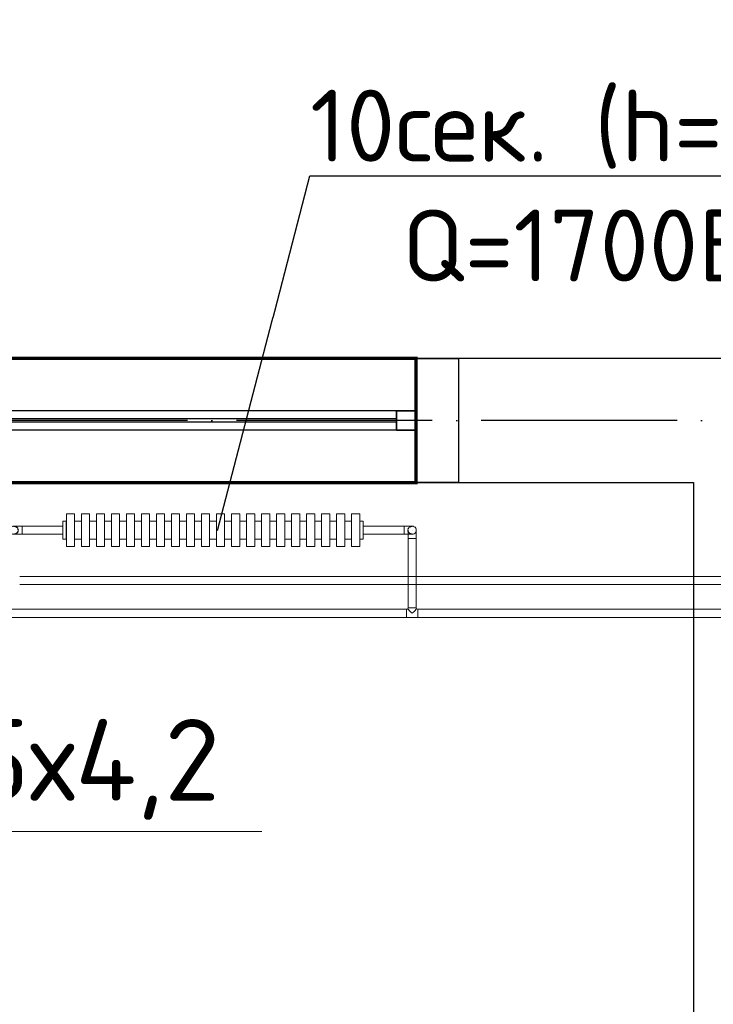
# Model space of a CAD drawing. Header units: millimetres. Extents: x 9824119 to 13672909, y -72394 to 462135.
# Tile 485 of 656: x 10311830 to 10313955, y 23282 to 26296. Entities that reach past the tile are written whole.
import ezdxf
from ezdxf import colors
from ezdxf.entities.mleader import LeaderData, LeaderLine
from ezdxf.math import Vec2, Vec3

# ---------------------------------------------------------------- set-up
doc = ezdxf.new("R2010")
doc.units = ezdxf.units.MM
for name, pattern in [('ACAD_ISO04W100', [30, 24, -3, 0, -3]), ('Hidden', [3, 2, -1]), ('UnderFloor', [7.5, 6, -1.5])]:
    doc.linetypes.add(name, pattern=pattern)
for name, color, linetype in [('1', 7, 'Continuous'), ('PIPE-H1', 7, 'Continuous'), ('PIPE-H1-COMPONENT-', 7, 'Continuous'), ('PIPE-H1-TEXT', 7, 'Continuous')]:
    doc.layers.add(name, color=color, linetype=linetype)
doc.layers.add('ОКНО (план)', color=5, linetype='Continuous', lineweight=30)
doc.layers.add('Оси', color=1, linetype='ACAD_ISO04W100', lineweight=0)
doc.styles.add('ICOCPEUR', font='isocpeur.ttf')
doc.styles.add('ISO_1.0', font='isocpeur.ttf')
doc.styles.add('ISOCPEUR', font='isocpeui.ttf')
doc.styles.add('СПДС', font='isocpeur.ttf')

# ---------------------------------------------------------------- blocks, each defined once
blk = doc.blocks.new('долдлолдолдоооо')
at = {"color": 253, "linetype": 'ByBlock', "lineweight": 25, "ltscale": 100, "const_width": 10}
blk.add_lwpolyline([(1588957.7, 1476991.2), (1588957.7, 1476611.2), (1590277.7, 1476611.2), (1590277.7, 1476991.2)], close=True, dxfattribs=at)
at = {"color": 253, "linetype": 'ByBlock', "lineweight": 25, "ltscale": 100}
for points in [[(1591127.7, 1470691.2), (1590127.7, 1470691.2), (1590127.7, 1470311.2), (1591757.7, 1470311.2), (1591757.7, 1470691.2), (1591507.7, 1470691.2), (1591507.7, 1476611.2), (1593427.7, 1476611.2), (1593427.7, 1476991.2), (1590277.7, 1476991.2), (1590277.7, 1476611.2), (1591127.7, 1476611.2)], [(1590277.7, 1476991.2), (1590407.7, 1476991.2), (1590407.7, 1476611.2), (1590277.7, 1476611.2)]]:
    blk.add_lwpolyline(points, close=True, dxfattribs=at)
at = {"color": 253, "lineweight": 25, "ltscale": 0.1}
for points in [[(1590217.7, 1476831.2), (1588957.7, 1476831.2)], [(1590217.7, 1476831.2), (1589017.7, 1476831.2)], [(1590217.7, 1476771.2), (1588957.7, 1476771.2)], [(1590217.7, 1476771.2), (1589017.7, 1476771.2)]]:
    blk.add_lwpolyline(points, dxfattribs=at)
at = {"layer": 'ОКНО (план)', "color": 253, "lineweight": 25}
for points in [[(1590217.7, 1476806.2), (1589017.7, 1476806.2)], [(1590217.7, 1476806.2), (1589017.7, 1476806.2)], [(1590217.7, 1476796.2), (1589017.7, 1476796.2)], [(1590217.7, 1476796.2), (1589017.7, 1476796.2)]]:
    blk.add_lwpolyline(points, dxfattribs=at)
for points in [[(1590277.7, 1476771.2), (1590277.7, 1476831.2), (1590217.7, 1476831.2), (1590217.7, 1476771.2)], [(1590277.7, 1476831.2), (1590277.7, 1476771.2), (1590217.7, 1476771.2), (1590217.7, 1476831.2)]]:
    blk.add_lwpolyline(points, close=True, dxfattribs=at)
at = {"layer": 'Оси', "color": 253, "lineweight": 25, "ltscale": 25}
blk.add_line((1596327.7, 1476801.2), (1583667.7, 1476801.2), dxfattribs=at)
blk = doc.blocks.new('_None')
blk = doc.blocks.new('*U2542')
at = {"layer": 'PIPE-H1-TEXT', "color": 7, "linetype": 'Continuous', "lineweight": 15}
for p, q in [((10310935.6, 24478.8, 12.5), (10311223.1, 23810.7, 12.5)), ((10311223.1, 23810.7, 12.5), (10312572.7, 23810.7, 12.5))]:
    blk.add_line(p, q, dxfattribs=at)
at = {"layer": 'PIPE-H1-TEXT', "color": 1, "linetype": 'Continuous', "lineweight": 15, "style": 'ICOCPEUR'}
blk.add_text('%%c25х4,2', height=250, dxfattribs=at).set_placement((10311291.7, 23905, 12.5))
blk = doc.blocks.new('*U2658')
at = {"layer": 'PIPE-H1', "color": 1, "linetype": 'Continuous', "lineweight": 20}
for p, q in [((10309673.3, 24491.3, 12.5), (10313015.3, 24491.3, 12.5)), ((10309673.3, 24466.3, 12.5), (10313015.3, 24466.3, 12.5))]:
    blk.add_line(p, q, dxfattribs=at)
blk = doc.blocks.new('*U2667')
at = {"layer": 'PIPE-H1', "color": 5, "linetype": 'Hidden', "lineweight": 20}
for p, q in [((10311830.3, 24591.4, 12.5), (10316223.6, 24591.4, 12.5)), ((10311830.3, 24566.4, 12.5), (10316223.6, 24566.4, 12.5))]:
    blk.add_line(p, q, dxfattribs=at)
blk = doc.blocks.new('*U2671')
at = {"layer": 'PIPE-H1', "color": 1, "linetype": 'Continuous', "lineweight": 20}
for p, q in [((10313020.3, 24491.3, 12.5), (10313015.3, 24491.3, 12.5)), ((10313020.3, 24491.3, 12.5), (10313021.3, 24490.4, 17.3)), ((10313021.3, 24490.4, 17.3), (10313024, 24487.6, 21.3)), ((10313024, 24487.6, 21.3), (10313028, 24483.6, 24)), ((10313028, 24483.6, 24), (10313032.8, 24478.8, 25)), ((10313032.8, 24478.8, 25), (10313037.6, 24483.6, 24)), ((10313037.6, 24483.6, 24), (10313041.6, 24487.6, 21.3)), ((10313041.6, 24487.6, 21.3), (10313044.4, 24490.4, 17.3)), ((10313044.4, 24490.4, 17.3), (10313045.3, 24491.3, 12.5)), ((10313050.3, 24491.3, 12.5), (10313049.1, 24491.3, 12.5)), ((10313050.3, 24466.3, 12.5), (10313015.3, 24466.3, 12.5))]:
    blk.add_line(p, q, dxfattribs=at)
at = {"layer": 'PIPE-H1', "color": 1, "linetype": 'Continuous', "lineweight": 20, "extrusion": (-1, 0, 0)}
for centre in [(10313015.3, 24478.8, 12.5), (10313050.3, 24478.8, 12.5)]:
    blk.add_ellipse(centre, major_axis=(0, -12.5), ratio=1, start_param=0, end_param=3.141593, dxfattribs=at)
at = {"layer": 'PIPE-H1', "color": 1, "linetype": 'Continuous', "lineweight": 20}
blk.add_ellipse((10313016.6, 24495.1, 12.5), major_axis=(0, -3.75), ratio=1, start_param=0, end_param=1.570796, dxfattribs=at)
at = {"layer": 'PIPE-H1', "color": 1, "linetype": 'Continuous', "lineweight": 20, "extrusion": (0, 1, 0)}
blk.add_ellipse((10313032.8, 24495.1, 12.5), major_axis=(-12.5, 0), ratio=1, start_param=0, end_param=3.141593, dxfattribs=at)
at = {"layer": 'PIPE-H1', "color": 1, "linetype": 'Continuous', "lineweight": 20, "extrusion": (0, 0, -1)}
blk.add_ellipse((10313049.1, 24495.1, 12.5), major_axis=(0, -3.75), ratio=1, start_param=0, end_param=1.570796, dxfattribs=at)
blk = doc.blocks.new('*U2672')
at = {"layer": 'PIPE-H1', "color": 1, "linetype": 'Continuous', "lineweight": 20}
for p, q in [((10313050.3, 24491.3, 12.5), (10317351.6, 24491.3, 12.5)), ((10313050.3, 24466.3, 12.5), (10317351.6, 24466.3, 12.5))]:
    blk.add_line(p, q, dxfattribs=at)
blk = doc.blocks.new('*U2673')
at = {"layer": 'PIPE-H1', "color": 1, "linetype": 'Continuous', "lineweight": 20}
for p, q in [((10313020.3, 24708.1, 12.5), (10313020.3, 24495.1, 12.5)), ((10313045.3, 24708.1, 12.5), (10313045.3, 24495.1, 12.5))]:
    blk.add_line(p, q, dxfattribs=at)
blk = doc.blocks.new('*U2674')
at = {"layer": 'PIPE-H1', "color": 1, "linetype": 'Continuous', "lineweight": 20, "extrusion": (-1, 0, 0)}
for centre in [(10313020.3, 24708.1, 37.5), (10313045.3, 24708.1, 37.5)]:
    blk.add_ellipse(centre, major_axis=(0, 25), ratio=1, start_param=0, end_param=1.570796, dxfattribs=at)
at = {"layer": 'PIPE-H1', "color": 1, "linetype": 'Continuous', "lineweight": 20, "extrusion": (0, -1, 0)}
blk.add_ellipse((10313032.8, 24708.1, 12.5), major_axis=(12.5, 0), ratio=1, start_param=0, end_param=3.141593, dxfattribs=at)
blk = doc.blocks.new('*U2675')
at = {"layer": 'PIPE-H1', "color": 7, "linetype": 'Continuous', "lineweight": -3}
for p, q in [((10313032.8, 24733.1, 395), (10313032.8, 24733.1, 394)), ((10313032.8, 24733.1, 145), (10313032.8, 24733.1, 144))]:
    blk.add_line(p, q, dxfattribs=at)
blk = doc.blocks.new('*U2676')
at = {"layer": 'PIPE-H1', "color": 5, "linetype": 'Hidden', "lineweight": 20, "extrusion": (0, 0, -1)}
blk.add_ellipse((10311812.8, 24733.1, 205), major_axis=(0, -12.5), ratio=1, start_param=0, end_param=3.141593, dxfattribs=at)
at = {"layer": 'PIPE-H1', "color": 1, "linetype": 'UnderFloor', "lineweight": -3, "extrusion": (0, 0, -1)}
blk.add_ellipse((10311812.8, 24733.1, 205), major_axis=(0, 12.5), ratio=1, start_param=0, end_param=3.141593, dxfattribs=at)
at = {"layer": 'PIPE-H1', "color": 5, "linetype": 'Hidden', "lineweight": 20, "extrusion": (0, -1, 0)}
for centre in [(10311837.8, 24745.6, 205), (10311837.8, 24720.6, 205)]:
    blk.add_ellipse(centre, major_axis=(0, 0, 25), ratio=1, start_param=0, end_param=1.570796, dxfattribs=at)
at = {"layer": 'PIPE-H1', "color": 5, "linetype": 'Hidden', "lineweight": 20, "extrusion": (1, 0, 0)}
blk.add_ellipse((10311837.8, 24733.1, 230), major_axis=(0, 12.5), ratio=1, start_param=0, end_param=3.141593, dxfattribs=at)
blk = doc.blocks.new('*U2677')
at = {"layer": 'PIPE-H1', "color": 5, "linetype": 'Hidden', "lineweight": 20}
for p, q in [((10311962.8, 24745.6, 230), (10311837.8, 24745.6, 230)), ((10311962.8, 24720.6, 230), (10311837.8, 24720.6, 230))]:
    blk.add_line(p, q, dxfattribs=at)
blk = doc.blocks.new('*U2678')
at = {"layer": 'PIPE-H1', "color": 1, "linetype": 'Continuous', "lineweight": 20, "extrusion": (-1, 0, 0)}
blk.add_ellipse((10313007.8, 24733.1, 670), major_axis=(0, -12.5), ratio=1, start_param=0, end_param=3.141593, dxfattribs=at)
at = {"layer": 'PIPE-H1', "color": 1, "linetype": 'Continuous', "lineweight": 20, "extrusion": (0, 1, 0)}
for centre in [(10313007.8, 24745.6, 645), (10313007.8, 24720.6, 645)]:
    blk.add_ellipse(centre, major_axis=(0, 0, 25), ratio=1, start_param=0, end_param=1.570796, dxfattribs=at)
at = {"layer": 'PIPE-H1', "color": 1, "linetype": 'UnderFloor', "lineweight": -3, "extrusion": (0, 0, -1)}
blk.add_ellipse((10313032.8, 24733.1, 645), major_axis=(0, -12.5), ratio=1, start_param=0, end_param=3.141593, dxfattribs=at)
at = {"layer": 'PIPE-H1', "color": 1, "linetype": 'Continuous', "lineweight": 20, "extrusion": (0, 0, -1)}
blk.add_ellipse((10313032.8, 24733.1, 645), major_axis=(0, 12.5), ratio=1, start_param=0, end_param=3.141593, dxfattribs=at)
blk = doc.blocks.new('*U2679')
at = {"layer": 'PIPE-H1', "color": 1, "linetype": 'Continuous', "lineweight": 20}
for p, q in [((10312882.8, 24745.6, 670), (10313007.8, 24745.6, 670)), ((10312882.8, 24720.6, 670), (10313007.8, 24720.6, 670))]:
    blk.add_line(p, q, dxfattribs=at)
blk = doc.blocks.new('*U2949')
at = {"layer": 'PIPE-H1-COMPONENT-', "color": 14, "linetype": 'Continuous', "lineweight": 20}
for p, q in [((10311998.3, 24783.1, 700), (10311973.3, 24783.1, 700)), ((10311973.3, 24783.1, 700), (10311973.3, 24683.1, 700)), ((10311998.3, 24683.1, 700), (10311998.3, 24783.1, 700)), ((10312044.3, 24783.1, 700), (10312019.3, 24783.1, 700)), ((10312019.3, 24783.1, 700), (10312019.3, 24683.1, 700)), ((10312044.3, 24683.1, 700), (10312044.3, 24783.1, 700)), ((10312090.3, 24783.1, 700), (10312065.3, 24783.1, 700)), ((10312065.3, 24783.1, 700), (10312065.3, 24683.1, 700)), ((10312090.3, 24683.1, 700), (10312090.3, 24783.1, 700)), ((10312136.3, 24783.1, 700), (10312111.3, 24783.1, 700)), ((10312111.3, 24783.1, 700), (10312111.3, 24683.1, 700)), ((10312136.3, 24683.1, 700), (10312136.3, 24783.1, 700)), ((10312182.3, 24783.1, 700), (10312157.3, 24783.1, 700)), ((10312157.3, 24783.1, 700), (10312157.3, 24683.1, 700)), ((10312182.3, 24683.1, 700), (10312182.3, 24783.1, 700)), ((10312228.3, 24783.1, 700), (10312203.3, 24783.1, 700)), ((10312203.3, 24783.1, 700), (10312203.3, 24683.1, 700)), ((10312228.3, 24683.1, 700), (10312228.3, 24783.1, 700)), ((10312274.3, 24783.1, 700), (10312249.3, 24783.1, 700)), ((10312249.3, 24783.1, 700), (10312249.3, 24683.1, 700)), ((10312274.3, 24683.1, 700), (10312274.3, 24783.1, 700)), ((10312320.3, 24783.1, 700), (10312295.3, 24783.1, 700)), ((10312295.3, 24783.1, 700), (10312295.3, 24683.1, 700)), ((10312320.3, 24683.1, 700), (10312320.3, 24783.1, 700)), ((10312366.3, 24783.1, 700), (10312341.3, 24783.1, 700)), ((10312341.3, 24783.1, 700), (10312341.3, 24683.1, 700)), ((10312366.3, 24683.1, 700), (10312366.3, 24783.1, 700)), ((10312412.3, 24783.1, 700), (10312387.3, 24783.1, 700)), ((10312387.3, 24783.1, 700), (10312387.3, 24683.1, 700)), ((10312412.3, 24683.1, 700), (10312412.3, 24783.1, 700)), ((10312458.3, 24783.1, 700), (10312433.3, 24783.1, 700)), ((10312433.3, 24783.1, 700), (10312433.3, 24683.1, 700)), ((10312458.3, 24683.1, 700), (10312458.3, 24783.1, 700)), ((10312504.3, 24783.1, 700), (10312479.3, 24783.1, 700)), ((10312479.3, 24783.1, 700), (10312479.3, 24683.1, 700)), ((10312504.3, 24683.1, 700), (10312504.3, 24783.1, 700)), ((10312550.3, 24783.1, 700), (10312525.3, 24783.1, 700)), ((10312525.3, 24783.1, 700), (10312525.3, 24683.1, 700)), ((10312550.3, 24683.1, 700), (10312550.3, 24783.1, 700)), ((10312596.3, 24783.1, 700), (10312571.3, 24783.1, 700)), ((10312571.3, 24783.1, 700), (10312571.3, 24683.1, 700)), ((10312596.3, 24683.1, 700), (10312596.3, 24783.1, 700)), ((10312642.3, 24783.1, 700), (10312617.3, 24783.1, 700)), ((10312617.3, 24783.1, 700), (10312617.3, 24683.1, 700)), ((10312642.3, 24683.1, 700), (10312642.3, 24783.1, 700)), ((10312688.3, 24783.1, 700), (10312663.3, 24783.1, 700)), ((10312663.3, 24783.1, 700), (10312663.3, 24683.1, 700)), ((10312688.3, 24683.1, 700), (10312688.3, 24783.1, 700)), ((10312734.3, 24783.1, 700), (10312709.3, 24783.1, 700)), ((10312709.3, 24783.1, 700), (10312709.3, 24683.1, 700)), ((10312734.3, 24683.1, 700), (10312734.3, 24783.1, 700)), ((10312780.3, 24783.1, 700), (10312755.3, 24783.1, 700)), ((10312755.3, 24783.1, 700), (10312755.3, 24683.1, 700)), ((10312780.3, 24683.1, 700), (10312780.3, 24783.1, 700)), ((10312826.3, 24783.1, 700), (10312801.3, 24783.1, 700)), ((10312801.3, 24783.1, 700), (10312801.3, 24683.1, 700)), ((10312826.3, 24683.1, 700), (10312826.3, 24783.1, 700)), ((10312872.3, 24783.1, 700), (10312847.3, 24783.1, 700)), ((10312847.3, 24783.1, 700), (10312847.3, 24683.1, 700)), ((10312872.3, 24683.1, 700), (10312872.3, 24783.1, 700)), ((10311973.3, 24760.6, 667), (10311962.8, 24760.6, 667)), ((10312019.3, 24760.6, 667), (10311998.3, 24760.6, 667)), ((10312065.3, 24760.6, 667), (10312044.3, 24760.6, 667)), ((10312111.3, 24760.6, 667), (10312090.3, 24760.6, 667)), ((10312157.3, 24760.6, 667), (10312136.3, 24760.6, 667)), ((10312203.3, 24760.6, 667), (10312182.3, 24760.6, 667)), ((10312249.3, 24760.6, 667), (10312228.3, 24760.6, 667)), ((10312295.3, 24760.6, 667), (10312274.3, 24760.6, 667)), ((10312341.3, 24760.6, 667), (10312320.3, 24760.6, 667)), ((10312387.3, 24760.6, 667), (10312366.3, 24760.6, 667)), ((10312433.3, 24760.6, 667), (10312412.3, 24760.6, 667)), ((10312479.3, 24760.6, 667), (10312458.3, 24760.6, 667)), ((10312525.3, 24760.6, 667), (10312504.3, 24760.6, 667)), ((10312571.3, 24760.6, 667), (10312550.3, 24760.6, 667)), ((10312617.3, 24760.6, 667), (10312596.3, 24760.6, 667)), ((10312663.3, 24760.6, 667), (10312642.3, 24760.6, 667)), ((10312709.3, 24760.6, 667), (10312688.3, 24760.6, 667)), ((10312755.3, 24760.6, 667), (10312734.3, 24760.6, 667)), ((10312801.3, 24760.6, 667), (10312780.3, 24760.6, 667)), ((10312847.3, 24760.6, 667), (10312826.3, 24760.6, 667)), ((10312882.8, 24760.6, 667), (10312872.3, 24760.6, 667)), ((10311973.3, 24705.6, 667), (10311962.8, 24705.6, 667)), ((10312019.3, 24705.6, 667), (10311998.3, 24705.6, 667)), ((10312065.3, 24705.6, 667), (10312044.3, 24705.6, 667)), ((10312111.3, 24705.6, 667), (10312090.3, 24705.6, 667)), ((10312157.3, 24705.6, 667), (10312136.3, 24705.6, 667)), ((10312203.3, 24705.6, 667), (10312182.3, 24705.6, 667)), ((10312249.3, 24705.6, 667), (10312228.3, 24705.6, 667)), ((10312295.3, 24705.6, 667), (10312274.3, 24705.6, 667)), ((10312341.3, 24705.6, 667), (10312320.3, 24705.6, 667)), ((10312387.3, 24705.6, 667), (10312366.3, 24705.6, 667)), ((10312433.3, 24705.6, 667), (10312412.3, 24705.6, 667)), ((10312479.3, 24705.6, 667), (10312458.3, 24705.6, 667)), ((10312525.3, 24705.6, 667), (10312504.3, 24705.6, 667)), ((10312571.3, 24705.6, 667), (10312550.3, 24705.6, 667)), ((10312617.3, 24705.6, 667), (10312596.3, 24705.6, 667)), ((10312663.3, 24705.6, 667), (10312642.3, 24705.6, 667)), ((10312709.3, 24705.6, 667), (10312688.3, 24705.6, 667)), ((10312755.3, 24705.6, 667), (10312734.3, 24705.6, 667)), ((10312801.3, 24705.6, 667), (10312780.3, 24705.6, 667)), ((10312847.3, 24705.6, 667), (10312826.3, 24705.6, 667)), ((10312882.8, 24705.6, 667), (10312872.3, 24705.6, 667)), ((10311973.3, 24683.1, 700), (10311998.3, 24683.1, 700)), ((10312019.3, 24683.1, 700), (10312044.3, 24683.1, 700)), ((10312065.3, 24683.1, 700), (10312090.3, 24683.1, 700)), ((10312111.3, 24683.1, 700), (10312136.3, 24683.1, 700)), ((10312157.3, 24683.1, 700), (10312182.3, 24683.1, 700)), ((10312203.3, 24683.1, 700), (10312228.3, 24683.1, 700)), ((10312249.3, 24683.1, 700), (10312274.3, 24683.1, 700)), ((10312295.3, 24683.1, 700), (10312320.3, 24683.1, 700)), ((10312341.3, 24683.1, 700), (10312366.3, 24683.1, 700)), ((10312387.3, 24683.1, 700), (10312412.3, 24683.1, 700)), ((10312433.3, 24683.1, 700), (10312458.3, 24683.1, 700)), ((10312479.3, 24683.1, 700), (10312504.3, 24683.1, 700)), ((10312525.3, 24683.1, 700), (10312550.3, 24683.1, 700)), ((10312571.3, 24683.1, 700), (10312596.3, 24683.1, 700)), ((10312617.3, 24683.1, 700), (10312642.3, 24683.1, 700)), ((10312663.3, 24683.1, 700), (10312688.3, 24683.1, 700)), ((10312709.3, 24683.1, 700), (10312734.3, 24683.1, 700)), ((10312755.3, 24683.1, 700), (10312780.3, 24683.1, 700)), ((10312801.3, 24683.1, 700), (10312826.3, 24683.1, 700)), ((10312847.3, 24683.1, 700), (10312872.3, 24683.1, 700))]:
    blk.add_line(p, q, dxfattribs=at)
at = {"layer": 'PIPE-H1-COMPONENT-', "color": 14, "linetype": 'Continuous', "lineweight": 20, "extrusion": (1, 0, 0)}
for centre in [(10311962.7, 24733.1, 667), (10311962.7, 24733.1, 233)]:
    blk.add_ellipse(centre, major_axis=(0, 16), ratio=1, start_param=0, end_param=3.141593, dxfattribs=at)
at = {"layer": 'PIPE-H1-COMPONENT-', "color": 14, "linetype": 'Continuous', "lineweight": 20, "extrusion": (-1, 0, 0)}
for centre, major_axis, end_param in [((10311962.8, 24733.1, 667), (0, -27.5), 3.141593), ((10311973.2, 24733.1, 667), (0, -27.6, -0.5), 3.178151), ((10311973.2, 24733.1, 233), (0, 27.6, 0.5), 0.036559), ((10312872.4, 24733.1, 667), (0, -27.6, -0.5), 3.178151), ((10312872.4, 24733.1, 233), (0, 27.6, 0.5), 0.036559), ((10312882.8, 24733.1, 667), (0, -27.5), 3.141593), ((10312882.9, 24733.1, 667), (0, -16), 3.141593), ((10312882.9, 24733.1, 233), (0, -16), 3.141593), ((10311973.2, 24733.1, 233), (0, -27.6, -0.5), 0.036559), ((10312872.4, 24733.1, 233), (0, -27.6, -0.5), 0.036559)]:
    blk.add_ellipse(centre, major_axis=major_axis, ratio=1, start_param=0, end_param=end_param, dxfattribs=at)

msp = doc.modelspace()

# ---------------------------------------------------------------- block references
msp.add_blockref('долдлолдолдоооо', (8722767.2, -1451732.3))
at = {"layer": 'PIPE-H1'}
for name in ['*U2676', '*U2677', '*U2673', '*U2667', '*U2658', '*U2671', '*U2672']:
    msp.add_blockref(name, (0, 0), dxfattribs=at)
at = {"layer": 'PIPE-H1-TEXT'}
msp.add_blockref('*U2542', (0, 0), dxfattribs=at)

# ---------------------------------------------------------------- next in the draw order: leaders
at = {"color": 5, "lineweight": 25, "ltscale": 15}
ml = msp.add_multileader_mtext('Standard', dxfattribs=at)
ml.set_content('{\\C1;10сек. (h=500)\\PQ=1700Вт}', color=14, style='СПДС')
ml.set_leader_properties()
ml.set_arrow_properties(name='NONE')
ml.build(insert=Vec2(0, 0))
ml.multileader.update_dxf_attribs({"text_left_attachment_type": 6, "text_right_attachment_type": 6, "dogleg_length": 0.36, "arrow_head_size": 100})
ctx = ml.context
ctx.base_point, ctx.char_height, ctx.arrow_head_size, ctx.plane_origin = Vec3(10312720, 25817.5, 1170), 220, 100, Vec3(10321544.4, 38389.6, 1170)
ctx.left_attachment, ctx.right_attachment, ctx.text_align_type = 6, 6, 1
notes = []
notes.append((ctx, [(0, (1, 1, 0), (10312719.6, 25817.5, 1170), (1, 0), 0.36, [(1, [(10312436.2, 24731.9, 1170)], 0, [])])]))
ctx.mtext.insert, ctx.mtext.width, ctx.mtext.defined_height, ctx.mtext.alignment, ctx.mtext.flow_direction = Vec3(10313624, 26081.5, 1170), 2438.932, 630, 2, 5
ctx.mtext.has_bg_fill, ctx.mtext.bg_color, ctx.mtext.bg_scale_factor, ctx.mtext.bg_transparency, ctx.mtext.use_window_bg_color = 1, -1027028792, 1.5, 0, 1
for ctx, leaders in notes:
    for number, flags, end, landing, length, lines in leaders:
        leader = LeaderData()
        leader.index, (leader.has_last_leader_line, leader.has_dogleg_vector, leader.attachment_direction) = number, flags
        leader.last_leader_point, leader.dogleg_vector, leader.dogleg_length = Vec3(end), Vec3(landing), length
        for number, points, colour, breaks in lines:
            line = LeaderLine()
            line.index, line.vertices, line.color, line.breaks = number, Vec3.list(points), colors.encode_raw_color(colour), breaks
            leader.lines.append(line)
        ctx.leaders.append(leader)

# ---------------------------------------------------------------- next in the draw order: block references
at = {"layer": 'PIPE-H1'}
for name in ['*U2679', '*U2678', '*U2674', '*U2675']:
    msp.add_blockref(name, (0, 0), dxfattribs=at)
at = {"layer": 'PIPE-H1-COMPONENT-'}
msp.add_blockref('*U2949', (0, 0), dxfattribs=at)

# ---------------------------------------------------------------- next in the draw order: texts
at = {"char_height": 300, "attachment_point": 1, "style": 'ISOCPEUR'}
for s, insert, width in [('\\pi13638.10589;{\\fISOCPEUR|b0|i0|c204|p34;\\H1.66667x;\\L\\C7;\\P\\pi10874.35036;\\H1.1x;Общие указания\\l\\P\\pi13638.10589;\\P\\pi-900,l1200,t1200;\\H0.72727x;1.^IПроект выполнен на основании задания заказчика и задания на проектирование архитектурно-строительных чертежей.\\P2.^IПроект соответствует действующим нормам :\\P\\pl900,t900;\\fSymbol|b0|i0|c2|p18;·^I\\fISOCPEUR|b0|i0|c204|p34;КМК 2. 04.05-97* "Отопление, вентиляция и кондиционирование воздуха".\\P\\fSymbol|b0|i0|c2|p18;·^I\\fISOCPEUR|b0|i0|c204|p34;ШНК 2.08.02-09* "Общественные здания и сооружение" \\P\\fSymbol|b0|i0|c2|p18;·^I\\fISOCPEUR|b0|i0|c204|p34;КМК 2.01.01-94 "Климатические и физико-геологические данные для проектирования".\\P\\fSymbol|b0|i0|c2|p18;·^I\\fISOCPEUR|b0|i0|c204|p34;КМК 2.01.04-97* "Строительная теплотехника".\\P\\fSymbol|b0|i0|c2|p18;·^I\\fISOCPEUR|b0|i0|c204|p34;ГОСТ 21.602-2003 "Правила выполнения рабочей документации отопления, вентиляции и кондиционирования".\\P\\fSymbol|b0|i0|c2|p18;·^I\\fISOCPEUR|b0|i0|c204|p34;ШНК \\fISOCPEUR|b0|i0|c186|p34;2.01.02-04\\fISOCPEUR|b0|i0|c204|p34; - \\fISOCPEUR|b0|i0|c186|p34;"\\fISOCPEUR|b0|i0|c204|p34;Пожарная безопасность зданий и сооружений\\fISOCPEUR|b0|i0|c186|p34;"\\fISOCPEUR|b0|i0|c204|p34;;\\P\\pl1200,t1200;3.^I  Расчетные параметры наружного воздуха для проектирования отопления, вентиляции и кондиционирования воздуха приняты по КМК 2.01.01-94.\\P\\pi-300,l300,tz;      Для проектирования отопления, вентиляции и кондиционирования воздуха: \\P\\pl1500,t1500;-^IХолодный  период  года Тн\\fISOCPEUR|b0|i0|c186|p34;=-14.0°C\\fISOCPEUR|b0|i0|c204|p34;; I=-12,4 кДж/кг (Парам. Б);\\P-^IТеплый  период  года Тн=33°C; I=55,7 кДж/кг  (Парам. А);\\P-^IТеплый  период  года Тн=37,5°C; I=65,2 кДж/кг (Парам. Б);\\P-^IСкорость ветра  - V=1,6 м/сек - холодный период;\\P-^IСкорость ветра  - V=1,9 м/сек - теплый  период;\\P-^IПродолжительность отопительного периода  Zот.пер.=129суток;\\P-^IСредняя температура отопительного периода  tот.пер.=2,7°C;\\P-^IБарометрическое давление в районе строительства Рбар=950 Гпа.\\P\\pi600,l0,tz;\\P\\pi11458.1097;\\LТЕПЛОСНАБЖЕНИЕ\\P\\pi13638.10589;\\l\\P\\pi0;\\C0;В качестве источника тепла выбран установленный во дворе здания тепловой насос, рассчитанный на работу в температурном режиме 40–30 °C.^J^JСистема отопления спроектирована как двухтрубная, в ней используются напольный фанкойл.\\P^JОсновным источником тепла является тепловой насос. \\P^JОсновное охлаждение осуществляется с помощью\\Pтепловых насосов. Для отвода конденсата, образующегося в фанкойлах, предусмотрены дренажные трубы. Основные водосточные и обратные трубы выполнены из полипропилена. \\P\\pi600;^JОсновные подающие и обратные трубы выполнены из полипропилена. Слив воды из системы осуществляется через регулировочный узел. Для снижения теплопотерь через трубы выполнены работы по теплоизоляции.\\C7; \\P\\pi12278.10827;\\LОТОПЛЕНИЕ\\l\\P\\pi0;  Для достижения  комфортных условий в зимнее время и компенсации теплопотерь в помещениях установлены \\C0;фанкойл\\C7;ы обеспечивающие в помещениях нормируемую температуру воздуха:\\P\\pi-300,l1500,t1500;-^IКабинет врача +20°C.\\P-^IЗал       +22°C.\\P-^IФизиотерапия     +21°C.\\P\\pi0,l0,tz;   На каждом приборе предусматривается устанавка термостатического клапана и запорного крана. Рекомендуется применить трубопроводы стабильные полипропиленовые. Система теплоснабжения \\C0;фанкойл\\C7;ов двухтрубная с принудительной циркуляцией, горизонтальная. Удаление воздуха осуществляется из воздухоспускных кранов установленных в \\C0;фанкойл\\C7;ах. Все монтажные и наладочные работы проводить в соответствии с нормативными документами и инструкциям фирм-изготовителя.}', (9986122.2, 27067.1), 27276.212), ('{\\fISOCPEUR|b0|i0|c204|p34;\\C7;^I\\A1;\\L\\P\\pi10515.36534;\\H1.33333x;ВЕНТИЛЯЦИЯ\\P\\pi0;\\l^IВ здании предусмотрена приточно-вытяжная вентиляция с естественным и \\Pмеханическим побуждением, для функционально различных и конструктивно раздельных групп \\Pпомещений.   ^I  \\P^IТакже предусматривается естественная вентиляция с удалением и поступлением воздуха через окна и двери.\\P^IУдаление воздуха из помещений производится с помощью вытяжных решеток.\\P^IМатериал воздуховодов - тонколистовая оцинкованная сталь по ГОСТ 14918-80.\\P^IВоздуховоды систем вытяжной вентиляции выполняются класса "Н" (нормально плотный).\\P^IМонтаж систем вентиляции выполнить в соответствии с \\A0;КМК 3.05.01.-9\\A1;7\\P\\A0;\\L\\P\\pi12075.36144;\\P\\pi7995.37164;ПРИМЕЧАНИЯ (ТЕПЛОСНАБЖЕНИЕ)\\P\\pi-900,l900,t900;\\l1.^IЧертеж читать совместно со спецификацией и с другими разделами проекта.\\P2.^IМонтаж оборудования и трубопроводов производить в соответствии с местными \\P\\pi0;действующими нормами и правилами, и требованиями завода-изготовителя оборудования.\\P\\pi-900;3.^IТрубопроводы системы теплоснабжения радиаторов приняты полипропиленовыми.\\P4.^IНа планах и схемах указаны наружный диаметр и толщина стенки полипропиленовых \\P\\pi0;трубопроводов.\\P\\pi-900;5.^IПриборы и трубопроводы нанесены условно.\\P6.^IУклон трубопроводов выполнить согласно схемам в сторону ближайшего вертикального \\P\\pi0;стояка.\\P\\pi-900;7.^IВсе отметки указаны от уровня пола этажа. \\P8.^IКрепить трубу в штробе каждые 2 метра.\\P9.^IТрубопроводы отопления, прокладываемые в полу покрыть трубчатой тепловой изоляцией \\P\\pi0;из вспученного полителена "Isocom" толщиной 9 мм.\\P\\pi-900;10.^IДиаметры запорно-регулирующей арматуры и фильтров соответствуют диаметру \\P\\pi0;трубопроводов, если не указано иное.\\P\\pi3390,l600,tz;\\P\\pi5455.37799,l0;\\LПРИМЕЧАНИЯ (ВЕНТИЛЯЦИЯ И КОНДИЦИОНИРОВАНИЕ)\\l\\P\\pi-900,l900,t900;1.^IВентиляционные системы показаны условно.\\P2.^IЧертеж читать совместно со спецификацией и остальными разделами проекта \\P3.^IВсе неплотности при пересечении инженерными коммуникациями огнестойких стен, \\P\\pi0;перекрытий и перегородок заделать материалами, соответствующими по степени \\Pогнестойкости пересекаемым ограждениям.\\P\\pi-900;4.^IВ сан-узлах двери не оборудованные переточными решетками, предусмотреть с \\P\\pi0;подрезкой дверного полотна, высота щели не менее 20 мм. Если конструкция дверей не \\Pпозволяет предусмотреть щели в нижней части, то необходимо выполнить установку \\Pжалюзийной решетки в нижней половине двери.\\P\\pi-900;5.^IРазместить все приборы для измерения температуры, давления и скорости потока в \\P\\pi0;доступных местах с прямыми секциями труб или воздуховодов наверху или внизу, \\Pсогласно рекомендациям завода изготовителя для точности показаний.\\P\\pi-900;6.^IУстановить расположение диффузоров, отдушин и вентиляционных решеток согласно \\P\\pi0;архитектурным планам потолка, освещения и другим деталям/узлам потолка и \\Pвыполнить незначительные изменения для обеспечения соответствия.\\P\\pi-900;7.^IМонтаж оборудования выполнить в соответствии с местными нормами и правилами, а \\P\\pi0;так же требованиями завода-изготовителя оборудования \\P\\pi-900;8.^IВсе отметки оборудований даны от пола этажа.\\P}', (10015733.6, 26003.4), 24350.724)]:
    msp.add_mtext(s, dxfattribs=dict(at, insert=insert, width=width))
at = {"layer": '1', "lineweight": 20, "ltscale": 50, "insert": (10047177.2, 25279.7), "char_height": 350, "attachment_point": 1, "style": 'ISO_1.0'}
msp.add_mtext_dynamic_manual_height_columns('\\pi786.44418;Наименование расчетного параметра', width=9937.888, gutter_width=1750, heights=[0], dxfattribs=at)

doc.saveas('drawing.dxf')
